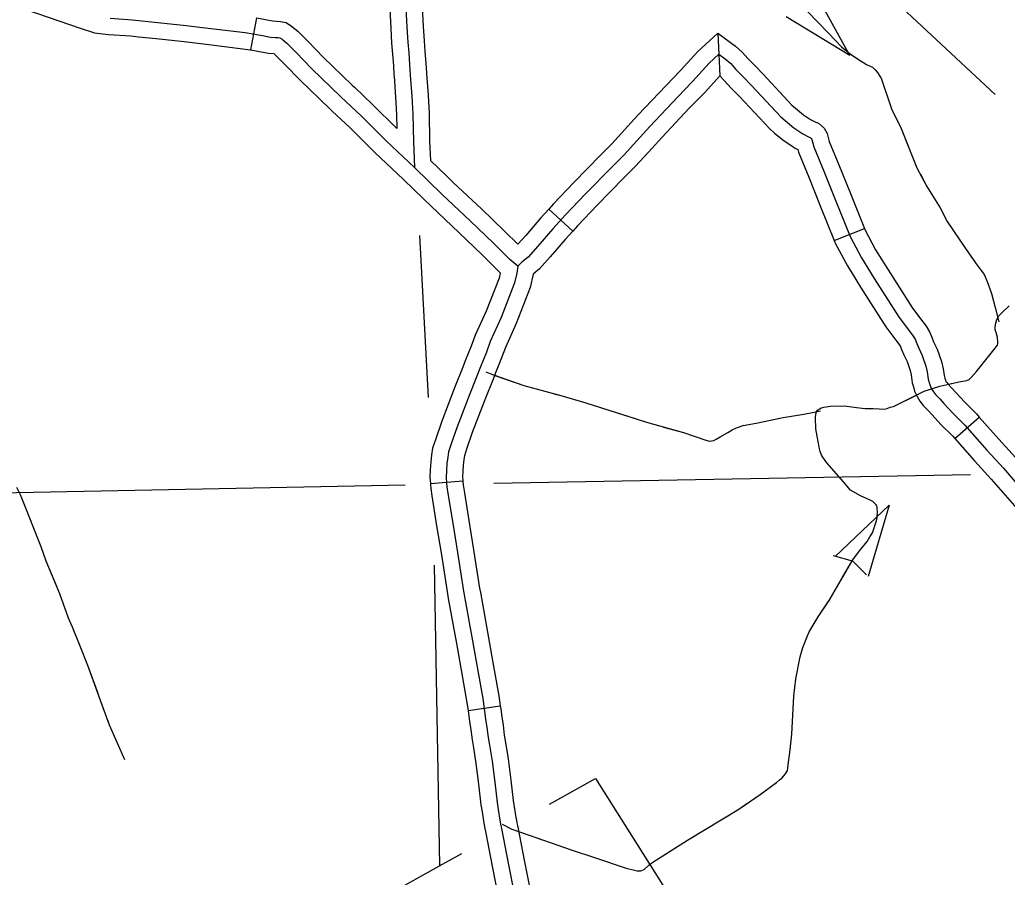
# Model space of a CAD drawing. Extents: x 1084508 to 1142749, y 1057638 to 1093403.
# Drawn here: x 1137247 to 1138675, y 1069113 to 1070353 of the extents above; entities that cross this region are included whole.
import ezdxf

# ---------------------------------------------------------------- set-up
doc = ezdxf.new("R2010")
doc.units = 0
for name, color, linetype in [('Level 43', 7, 'Continuous'), ('Level 45', 7, 'Continuous'), ('Level 5', 7, 'Continuous')]:
    doc.layers.add(name, color=color, linetype=linetype)

msp = doc.modelspace()

# ---------------------------------------------------------------- linework, layer by layer
at = {"layer": 'Level 43'}
for p, q in [((1138447.3, 1070301.7), (1138395.8, 1070396.2)), ((1138447.3, 1070301.7), (1138355.4, 1070357.8)), ((1138504.5, 1069651.1), (1138426.4, 1069576.9)), ((1138504.5, 1069651.1), (1138473.9, 1069547.8)), ((1138423.3, 1069578.5), (1138451, 1069570.8)), ((1138471.4, 1069550.2), (1138451.3, 1069570.6))]:
    msp.add_line(p, q, dxfattribs=at)
for points in [[(1138657.5, 1070245.5), (1138367.5, 1070516.2)], [(1138369.4, 1070396.9), (1138369.6, 1070394.9), (1138370.5, 1070391.1), (1138373.9, 1070384.1), (1138386.5, 1070365.5), (1138416.5, 1070334.1), (1138435.2, 1070314.5), (1138448.2, 1070303.8), (1138448.9, 1070303.3)], [(1138386.5, 1070365.5), (1138416.5, 1070334.1), (1138435.2, 1070314.5), (1138448.2, 1070303.8), (1138462.2, 1070294.3), (1138471.7, 1070288.9), (1138480.3, 1070284.7), (1138484.8, 1070280.6), (1138487.7, 1070277.3), (1138490.1, 1070273.4), (1138491.3, 1070271.1), (1138492.8, 1070269), (1138507.9, 1070224.4), (1138521.9, 1070196.2), (1138544.4, 1070139.1), (1138559, 1070112.1), (1138578, 1070081.4), (1138588.4, 1070061.8), (1138615.7, 1070021.1), (1138631.7, 1069998.2), (1138641.8, 1069984.9), (1138646, 1069975), (1138652.5, 1069957.5), (1138657.6, 1069937), (1138662.9, 1069916.2)], [(1138483.9, 1070281.4), (1138484.8, 1070280.6), (1138487.7, 1070277.3), (1138490.1, 1070273.4), (1138491.3, 1070271.1), (1138492.8, 1070269), (1138507.8, 1070224.7)], [(1138507.8, 1070224.7), (1138507.9, 1070224.4), (1138521.9, 1070196.2), (1138533, 1070168)], [(1138549.4, 1070130), (1138559, 1070112.1), (1138578, 1070081.4), (1138588.4, 1070061.8), (1138613.9, 1070023.9)], [(1138637.9, 1069990.1), (1138641.8, 1069984.9), (1138646, 1069975), (1138652.5, 1069957.5), (1138657.6, 1069937), (1138662.9, 1069916.2)], [(1138438.2, 1069684.9), (1138414, 1069712.4), (1138408.3, 1069720.4), (1138406.7, 1069723.3), (1138404.7, 1069728.9), (1138403.7, 1069732.7), (1138403.3, 1069735.4), (1138400.1, 1069750.9), (1138398.5, 1069761.8), (1138397.8, 1069778.2), (1138398.4, 1069782.8), (1138399.5, 1069786.6), (1138400.7, 1069788.6), (1138402.3, 1069789.7), (1138403.9, 1069790.7), (1138406.1, 1069791.9), (1138409.8, 1069793.1), (1138419.3, 1069794.3), (1138439.9, 1069794.7), (1138457.2, 1069792.5), (1138469.6, 1069791.1), (1138481.1, 1069791.1), (1138489.8, 1069790.7), (1138497.2, 1069790.3), (1138501.3, 1069790.9), (1138505.7, 1069792.9), (1138510.6, 1069793.9), (1138554.8, 1069815.9), (1138577.6, 1069823.2), (1138594.8, 1069827.4), (1138605.1, 1069829.6), (1138616.4, 1069831.6), (1138620, 1069833), (1138623.1, 1069835.7), (1138630.7, 1069844.5), (1138640, 1069856.7), (1138655.8, 1069875.8), (1138660.8, 1069882.7), (1138661.6, 1069885.1), (1138661.6, 1069887.1), (1138661, 1069893.8), (1138658.8, 1069901.1), (1138657.8, 1069904.9), (1138657.6, 1069909.3), (1138658.4, 1069914.4), (1138660, 1069919.6), (1138663.1, 1069925.1), (1138668.3, 1069930.5), (1138678, 1069939.4)], [(1138594.2, 1069827.3), (1138594.8, 1069827.4), (1138605.1, 1069829.6), (1138616.4, 1069831.6), (1138620, 1069833), (1138623.1, 1069835.7), (1138630.7, 1069844.5), (1138640, 1069856.7), (1138655.8, 1069875.8), (1138660.8, 1069882.7), (1138661.6, 1069885.1), (1138661.6, 1069887.1), (1138661, 1069893.8), (1138658.8, 1069901.1), (1138657.8, 1069904.9), (1138657.6, 1069909.3), (1138658.4, 1069914.4), (1138658.7, 1069915.4)], [(1137921.1, 1069844.1), (1137935.7, 1069838.5), (1137976.2, 1069824.4), (1138029.6, 1069809.7), (1138065.9, 1069799.2), (1138153.7, 1069771.2), (1138206.8, 1069756.1), (1138239.5, 1069745.1), (1138244.5, 1069744), (1138247.3, 1069744.2), (1138250.8, 1069744.9), (1138254.1, 1069746.6), (1138259.8, 1069749.9), (1138271, 1069756.3), (1138277.5, 1069760.4), (1138283.7, 1069763.3), (1138293.5, 1069766.6), (1138311.9, 1069769.9), (1138351.3, 1069778), (1138381.2, 1069783), (1138398.5, 1069786.3), (1138405.1, 1069787.6)], [(1137933.9, 1069839.1), (1137976.2, 1069824.4), (1137979.7, 1069823.4)], [(1138019.6, 1069812.5), (1138029.6, 1069809.7), (1138065.9, 1069799.2), (1138138.5, 1069776)], [(1138436.1, 1069794.6), (1138439.9, 1069794.7), (1138457.2, 1069792.5), (1138469.6, 1069791.1), (1138481.1, 1069791.1), (1138489.8, 1069790.7), (1138497.2, 1069790.3), (1138501.3, 1069790.9), (1138505.7, 1069792.9), (1138510.6, 1069793.9), (1138542.9, 1069810)], [(1138334.6, 1069774.5), (1138351.3, 1069778), (1138381.2, 1069783), (1138398.5, 1069786.3), (1138405.1, 1069787.6)], [(1138406.8, 1069723.1), (1138406.7, 1069723.3), (1138404.7, 1069728.9), (1138403.7, 1069732.7), (1138403.3, 1069735.4), (1138400.1, 1069750.9), (1138398.5, 1069761.8), (1138397.8, 1069778.2), (1138398.4, 1069782.8), (1138398.8, 1069784.2)], [(1138178.2, 1069764.2), (1138206.8, 1069756.1), (1138239.5, 1069745.1), (1138244.5, 1069744), (1138247.3, 1069744.2), (1138250.8, 1069744.9), (1138254.1, 1069746.6), (1138259.8, 1069749.9), (1138271, 1069756.3), (1138277.5, 1069760.4), (1138283.7, 1069763.3), (1138293.5, 1069766.6), (1138294, 1069766.7)], [(1138446.3, 1069675.3), (1138438.2, 1069684.9), (1138414, 1069712.4), (1138408.3, 1069720.4), (1138406.8, 1069723.1)], [(1137945, 1069189.5), (1137958.8, 1069182.6), (1137995.1, 1069169.7), (1138044.7, 1069152.7), (1138079.6, 1069140.8), (1138124.2, 1069126), (1138139.8, 1069122.4), (1138145.3, 1069122.4), (1138149.9, 1069124.2), (1138156.8, 1069130.2), (1138162.8, 1069134.8), (1138212.9, 1069166.5), (1138286.8, 1069211.6), (1138317.9, 1069232.5), (1138341.5, 1069250.2), (1138345.9, 1069253.7), (1138349, 1069256.3), (1138354.4, 1069262.5), (1138357.4, 1069267.4), (1138357.6, 1069270.2), (1138358.1, 1069275.5), (1138361.3, 1069297.3), (1138363.5, 1069319.9), (1138366.7, 1069374.8), (1138369.6, 1069400), (1138375.8, 1069431.7), (1138379.5, 1069445.2), (1138386.3, 1069462.1), (1138388.8, 1069468), (1138401.9, 1069489.8), (1138417.4, 1069513.2), (1138431.6, 1069537.6), (1138451.8, 1069571.9), (1138461.5, 1069585.2), (1138472.4, 1069598.6), (1138476.4, 1069605.2), (1138480.1, 1069611.3), (1138486.1, 1069628.6), (1138487.1, 1069633.5), (1138487.3, 1069641.5), (1138487.1, 1069646.2), (1138486.9, 1069648.2), (1138486.5, 1069650), (1138485.5, 1069651.8), (1138483.3, 1069654.3), (1138480.5, 1069656.5), (1138476.8, 1069658.5), (1138462.7, 1069664.7), (1138448.3, 1069673), (1138438.2, 1069684.9)], [(1137399.3, 1069282.9), (1137377.3, 1069333.1), (1137362.4, 1069373.8), (1137345.6, 1069419.1), (1137334.9, 1069447.1), (1137323.7, 1069474.6), (1137317.7, 1069487.8), (1137305.2, 1069522.7), (1137285.5, 1069570.3), (1137278.2, 1069590.7), (1137269.9, 1069612.8), (1137262.1, 1069632.3), (1137248.7, 1069666.3), (1137243.3, 1069676.8)], [(1138437.1, 1069546.9), (1138451.8, 1069571.9), (1138461.5, 1069585.2), (1138472.4, 1069598.6), (1138476.4, 1069605.2), (1138480.1, 1069611.3), (1138486.1, 1069628.6), (1138487.1, 1069633.5), (1138487.3, 1069641.5), (1138487.1, 1069646.2), (1138486.9, 1069648.2), (1138486.5, 1069650), (1138485.5, 1069651.8), (1138483.3, 1069654.3), (1138482.2, 1069655.2)], [(1137300.8, 1069533.4), (1137285.5, 1069570.3), (1137278.2, 1069590.7), (1137269.9, 1069612.8), (1137262.1, 1069632.3), (1137255.4, 1069649.1)], [(1138369.4, 1069397.7), (1138369.6, 1069400), (1138375.8, 1069431.7), (1138379.5, 1069445.2), (1138386.3, 1069462.1), (1138388.8, 1069468), (1138401.9, 1069489.8), (1138416, 1069511.2)], [(1137360.6, 1069378.9), (1137345.6, 1069419.1), (1137334.9, 1069447.1), (1137323.7, 1069474.6), (1137317.7, 1069487.8), (1137315.3, 1069494.6)], [(1138332.6, 1069243.5), (1138341.5, 1069250.2), (1138345.9, 1069253.7), (1138349, 1069256.3), (1138354.4, 1069262.5), (1138357.4, 1069267.4), (1138357.6, 1069270.2), (1138358.1, 1069275.5), (1138361.3, 1069297.3), (1138363.5, 1069319.9), (1138365.6, 1069356.4)], [(1137399.3, 1069282.9), (1137377.3, 1069333.1), (1137374.8, 1069340)], [(1138193.1, 1069154), (1138212.9, 1069166.5), (1138286.8, 1069211.6), (1138298.7, 1069219.6)], [(1137968.6, 1069179.1), (1137995.1, 1069169.7), (1138002.9, 1069167.1)], [(1138042.1, 1069153.6), (1138044.7, 1069152.7), (1138079.6, 1069140.8), (1138124.2, 1069126), (1138139.8, 1069122.4), (1138145.3, 1069122.4), (1138149.9, 1069124.2), (1138156.8, 1069130.2), (1138158.4, 1069131.4)]]:
    msp.add_lwpolyline(points, dxfattribs=at)
at = {"layer": 'Level 45'}
for p, q in [((1137581.6, 1070309.9), (1137590.3, 1070356.2)), ((1138256.5, 1070333.9), (1138259.3, 1070272.4)), ((1138012.1, 1070079.5), (1138047, 1070047.8)), ((1138424.9, 1070033.9), (1138468.6, 1070051.5)), ((1138599.4, 1069747.5), (1138634.6, 1069778.7)), ((1137841.1, 1069682.3), (1137888, 1069686.4)), ((1137895.5, 1069354.1), (1137942.1, 1069360.7))]:
    msp.add_line(p, q, dxfattribs=at)
for points in [[(1137826, 1070442), (1137828, 1070405.1), (1137828.9, 1070379.8), (1137830.7, 1070343.8), (1137831.9, 1070322.8), (1137833.2, 1070307.4), (1137834.6, 1070290.6), (1137835.4, 1070276.7)], [(1137779, 1070439.5), (1137781, 1070403.1), (1137781.8, 1070377.9), (1137783.7, 1070341.3), (1137784.9, 1070319.4), (1137786.3, 1070303.5), (1137787.6, 1070287.3), (1137788.4, 1070273.9)], [(1137254.3, 1070368.6), (1137273, 1070362.7), (1137334.7, 1070341.2), (1137355.7, 1070334.4), (1137375.8, 1070332.2), (1137408.1, 1070330), (1137419, 1070328.9)], [(1137805.3, 1070378.9), (1137807.2, 1070342.6), (1137808.4, 1070321.1), (1137809.7, 1070305.5), (1137811.1, 1070288.9), (1137812, 1070273.5), (1137814.3, 1070243), (1137815.6, 1070217.1), (1137816.5, 1070176.8), (1137818.3, 1070139.7)], [(1137377.9, 1070355.7), (1137410.1, 1070353.4), (1137447.2, 1070349.7), (1137487.9, 1070345.3), (1137523.5, 1070340.8), (1137573.1, 1070334.9), (1137584.4, 1070333.3), (1137598.4, 1070330.7), (1137610, 1070328.5), (1137616.8, 1070328), (1137620.9, 1070327.8), (1137623.6, 1070327.2), (1137626.7, 1070325.3), (1137633.3, 1070319.7), (1137647.4, 1070305.4), (1137669.3, 1070282.7), (1137711.7, 1070241.8), (1137741.3, 1070214), (1137777.2, 1070178.2), (1137818.3, 1070139.7)], [(1137590.3, 1070356.2), (1137602.8, 1070353.8), (1137613, 1070351.9), (1137618.4, 1070351.5), (1137624.3, 1070351.1), (1137632.6, 1070349.3), (1137640.5, 1070344.4), (1137649.3, 1070337), (1137664.2, 1070321.8), (1137686, 1070299.4), (1137727.9, 1070258.8), (1137731.3, 1070255.7)], [(1137419, 1070328.9), (1137444.7, 1070326.3), (1137485.2, 1070321.9), (1137520.6, 1070317.5), (1137570.1, 1070311.6), (1137580.6, 1070310.1), (1137581.6, 1070309.9)], [(1138256.5, 1070333.9), (1138227.5, 1070307.4), (1138202.8, 1070280), (1138181.8, 1070258.4), (1138141.1, 1070215.2), (1138126.6, 1070199.3)], [(1138256.5, 1070333.9), (1138282.1, 1070315.2), (1138291.7, 1070306.8), (1138300, 1070297.6), (1138310, 1070287.2), (1138322.3, 1070274.6), (1138363.7, 1070230.1), (1138369, 1070225.7), (1138380.4, 1070216.1), (1138390.7, 1070209.3)], [(1137581.6, 1070309.9), (1137594, 1070307.6), (1137607.1, 1070305.1), (1137614.6, 1070304.6), (1137617.3, 1070302.4), (1137630.6, 1070288.9), (1137652.7, 1070266.1), (1137695.5, 1070224.8), (1137699, 1070221.4)], [(1138258.2, 1070303.6), (1138244.2, 1070290.8), (1138220, 1070263.9), (1138198.8, 1070242.1), (1138158.4, 1070199.2), (1138120.6, 1070157.7), (1138104.2, 1070141.3), (1138065.4, 1070101.4), (1138036.4, 1070071.2), (1138018.1, 1070051.1), (1137996.6, 1070025.8), (1137982.2, 1070010), (1137973.4, 1070002.6), (1137967.7, 1069997)], [(1138258.2, 1070303.6), (1138267.4, 1070296.8), (1138275.2, 1070290), (1138282.8, 1070281.6), (1138293.1, 1070270.9), (1138305.2, 1070258.4), (1138347.5, 1070213), (1138353.8, 1070207.6), (1138366.4, 1070197.1), (1138379.5, 1070188.5), (1138388.5, 1070183.8), (1138390.2, 1070183.2), (1138391.6, 1070181.9), (1138392.5, 1070180.3), (1138395.5, 1070169.4), (1138409.9, 1070134.5), (1138426.5, 1070093.2), (1138447.9, 1070040), (1138464.3, 1070009), (1138482.8, 1069979), (1138518.9, 1069922.7), (1138538.2, 1069897), (1138541.7, 1069891.3), (1138544.2, 1069885.3), (1138547.1, 1069878.1), (1138552, 1069867.8), (1138557.3, 1069852.4), (1138559.2, 1069844.2), (1138560.8, 1069833.5), (1138562.3, 1069828.6), (1138563.5, 1069824.1), (1138565.5, 1069819.3), (1138568.2, 1069815), (1138571.3, 1069811.1), (1138577.4, 1069804.8), (1138583.4, 1069798.4), (1138596.8, 1069783.8), (1138613.6, 1069767), (1138645.4, 1069731), (1138669.4, 1069704.5), (1138703.1, 1069665.7)], [(1137788.4, 1070273.9), (1137788.5, 1070272), (1137790.8, 1070241.5), (1137792.1, 1070216.3), (1137792.5, 1070196.1)], [(1137835.4, 1070276.7), (1137835.5, 1070275.1), (1137837.7, 1070244.4), (1137839.1, 1070218), (1137840, 1070177.7), (1137841.4, 1070150)], [(1138259.3, 1070272.4), (1138237.2, 1070247.8), (1138215.8, 1070225.9), (1138175.7, 1070183.2), (1138161.5, 1070167.6)], [(1138259.3, 1070272.4), (1138265.6, 1070265.5), (1138276.1, 1070254.6), (1138288.1, 1070242.2), (1138331.2, 1070195.9), (1138338.7, 1070189.6), (1138352.3, 1070178.2), (1138364.9, 1070170)], [(1137731.3, 1070255.7), (1137757.6, 1070230.9), (1137792.5, 1070196.1)], [(1137699, 1070221.4), (1137724.9, 1070197.1), (1137760.8, 1070161.3), (1137802.2, 1070122.5)], [(1138126.6, 1070199.3), (1138103.6, 1070174), (1138087.4, 1070157.8), (1138048.4, 1070117.8), (1138019.2, 1070087.3), (1138012.1, 1070079.5)], [(1138390.7, 1070209.3), (1138391.5, 1070208.8), (1138398.2, 1070205.3), (1138402.4, 1070203.8), (1138410.6, 1070196.7), (1138414.5, 1070188.8), (1138417.8, 1070177.1), (1138431.7, 1070143.4), (1138448.4, 1070102), (1138468.6, 1070051.5)], [(1138364.9, 1070170), (1138367.6, 1070168.2), (1138372.1, 1070165.8), (1138373.2, 1070161.7), (1138388.1, 1070125.6), (1138404.7, 1070084.4), (1138424.9, 1070033.9)], [(1138161.5, 1070167.6), (1138137.6, 1070141.4), (1138120.9, 1070124.7), (1138082.3, 1070085.1), (1138053.6, 1070055.2), (1138047, 1070047.8)], [(1137864, 1070128), (1137841.4, 1070150)], [(1137967.7, 1069997), (1137956, 1070006.7), (1137932.4, 1070030.4), (1137898.7, 1070062.7), (1137858.3, 1070100.6), (1137818.3, 1070139.7)], [(1137967.4, 1070028.7), (1137948.8, 1070047.2), (1137914.9, 1070079.8), (1137874.6, 1070117.6), (1137864, 1070128)], [(1137831.2, 1070094.2), (1137802.2, 1070122.5)], [(1137942, 1069987.4), (1137915.9, 1070013.6), (1137882.4, 1070045.6), (1137842.1, 1070083.6), (1137831.2, 1070094.2)], [(1138012.1, 1070079.5), (1138000.5, 1070066.6), (1137978.9, 1070041.4), (1137967.4, 1070028.7)], [(1138047, 1070047.8), (1138035.8, 1070035.5), (1138014.3, 1070010.3), (1137998.6, 1069993), (1137989.8, 1069985.6)], [(1138468.6, 1070051.5), (1138469.3, 1070049.9), (1138484.8, 1070020.7), (1138502.7, 1069991.5), (1138538.3, 1069936.1), (1138553.1, 1069916.4)], [(1138424.9, 1070033.9), (1138426.5, 1070030.1), (1138443.9, 1069997.3), (1138462.9, 1069966.4), (1138499.6, 1069909.2), (1138515.5, 1069888.1)], [(1137967.7, 1069997), (1137965.9, 1069986.7), (1137962.9, 1069972.8), (1137943.4, 1069922.9), (1137927.6, 1069888), (1137922, 1069872.6), (1137913.4, 1069851.2), (1137898, 1069812.2), (1137879.6, 1069764.6), (1137871, 1069739.8), (1137867.3, 1069728.2), (1137866.1, 1069720.7), (1137865, 1069711.6), (1137864.3, 1069701.1), (1137863.9, 1069691.8), (1137864.6, 1069683.1), (1137865, 1069677.9), (1137866.5, 1069668.1), (1137873.3, 1069625), (1137880.4, 1069582.9), (1137889, 1069527), (1137902.1, 1069455), (1137909.6, 1069411.5), (1137916.8, 1069371.7), (1137919.4, 1069352.9), (1137920.9, 1069341.7), (1137922.8, 1069329.7), (1137924.6, 1069315), (1137926.5, 1069303.8), (1137930.3, 1069280.9), (1137934, 1069250.5), (1137937.4, 1069220.8), (1137938.9, 1069211.1), (1137941.5, 1069195.3), (1137943, 1069187.5), (1137943.8, 1069183.3), (1137954.1, 1069130.8), (1137962.2, 1069089.3)], [(1137942, 1069987.4), (1137940.3, 1069979.6), (1137921.7, 1069932), (1137905.8, 1069896.9), (1137900, 1069881.1), (1137891.5, 1069860), (1137887.9, 1069850.8)], [(1137989.8, 1069985.6), (1137985.5, 1069966), (1137965.1, 1069913.8), (1137949.5, 1069879.1), (1137944, 1069864.2), (1137935.3, 1069842.5), (1137931.7, 1069833.5)], [(1138553.1, 1069916.4), (1138557.8, 1069910.2), (1138562.8, 1069901.9), (1138566, 1069894.2), (1138568.6, 1069887.6), (1138573.8, 1069876.8), (1138580, 1069858.9), (1138582.3, 1069848.6), (1138583.9, 1069838.6), (1138584.9, 1069835), (1138585.8, 1069831.9), (1138586.5, 1069830.3), (1138587.5, 1069828.6), (1138589, 1069826.6), (1138594.5, 1069821), (1138600.7, 1069814.4), (1138613.8, 1069800.1), (1138630.7, 1069783.1), (1138634.6, 1069778.7)], [(1138515.5, 1069888.1), (1138518.7, 1069883.8), (1138520.7, 1069880.6), (1138522.4, 1069876.4), (1138525.5, 1069868.6), (1138530.2, 1069858.9), (1138534.7, 1069846), (1138536, 1069839.8), (1138537.8, 1069828.4), (1138539.6, 1069822.2), (1138541.2, 1069816.2), (1138544.6, 1069808.4), (1138548.9, 1069801.5), (1138553.5, 1069795.6), (1138560.4, 1069788.5), (1138566.1, 1069782.4), (1138579.7, 1069767.5), (1138596.4, 1069750.8), (1138599.4, 1069747.5)], [(1137887.9, 1069850.8), (1137876.1, 1069820.8), (1137857.5, 1069772.7), (1137848.7, 1069747.3), (1137844.3, 1069733.5), (1137842.8, 1069723.9), (1137841.6, 1069713.9), (1137840.8, 1069702.4), (1137840.3, 1069691.2), (1137841.1, 1069682.3)], [(1137931.7, 1069833.5), (1137920, 1069803.7), (1137901.7, 1069756.4), (1137893.3, 1069732.3), (1137890.3, 1069722.8), (1137889.5, 1069717.4), (1137888.5, 1069709.3), (1137887.8, 1069699.8), (1137887.5, 1069692.3), (1137888, 1069686.4)], [(1138634.6, 1069778.7), (1138662.9, 1069746.7), (1138687.1, 1069720.1), (1138720.8, 1069681.2), (1138744.4, 1069654.7)], [(1138599.4, 1069747.5), (1138627.9, 1069715.3), (1138651.8, 1069688.9), (1138685.4, 1069650.1), (1138709.3, 1069623.4)], [(1137888, 1069686.4), (1137888.1, 1069685), (1137888.4, 1069680.5), (1137889.8, 1069671.7), (1137896.5, 1069628.8), (1137903.6, 1069586.7), (1137912.2, 1069530.9), (1137913.3, 1069524.8)], [(1137841.1, 1069682.3), (1137841.2, 1069681.3), (1137841.6, 1069675.2), (1137843.3, 1069664.5), (1137850, 1069621.2), (1137857.2, 1069579.2), (1137865.8, 1069523.1), (1137867, 1069516.4)], [(1137867, 1069516.4), (1137879, 1069450.9), (1137886.5, 1069407.4), (1137893.5, 1069368), (1137895.5, 1069354.1)], [(1137913.3, 1069524.8), (1137925.3, 1069459.1), (1137932.8, 1069415.5), (1137940, 1069375.4), (1137942.1, 1069360.7)], [(1137942.1, 1069360.7), (1137942.7, 1069356.1), (1137944.2, 1069345), (1137946.1, 1069333), (1137947.9, 1069318.5), (1137949.8, 1069307.6), (1137953.6, 1069284.2), (1137957.4, 1069253.3), (1137960.7, 1069224), (1137962.1, 1069214.8), (1137964.7, 1069199.5), (1137965, 1069197.7)], [(1137895.5, 1069354.1), (1137896.1, 1069349.7), (1137897.6, 1069338.3), (1137899.5, 1069326.3), (1137901.4, 1069311.6), (1137903.3, 1069299.9), (1137907, 1069277.5), (1137910.6, 1069247.7), (1137914.1, 1069217.7), (1137915.7, 1069207.4), (1137918.4, 1069191.2), (1137918.8, 1069188.9)], [(1137918.8, 1069188.9), (1137919.9, 1069183.2), (1137920.6, 1069178.9), (1137931, 1069126.3), (1137939.1, 1069084.4), (1137952.8, 1069025.8)], [(1137965, 1069197.7), (1137966.2, 1069191.8), (1137966.9, 1069187.7), (1137977.2, 1069135.3), (1137985.2, 1069094.2), (1137998.7, 1069036.5)]]:
    msp.add_lwpolyline(points, dxfattribs=at)
at = {"layer": 'Level 5'}
for points in [[(1137825.1, 1070041.3), (1137837.7, 1069806.9)], [(1138621.7, 1069695.2), (1137932.8, 1069682.4)], [(1137804.8, 1069680), (1136167.7, 1069647.6)], [(1137846.6, 1069564.5), (1137854.4, 1069129.2)], [(1138013.2, 1069218.4), (1138079.9, 1069255.8)], [(1138079.9, 1069255.8), (1138368.2, 1068798)], [(1137854.4, 1069129.2), (1137886.4, 1069147.1)], [(1137499.9, 1068931.9), (1137854.4, 1069129.2)]]:
    msp.add_lwpolyline(points, dxfattribs=at)

doc.saveas('drawing.dxf')
